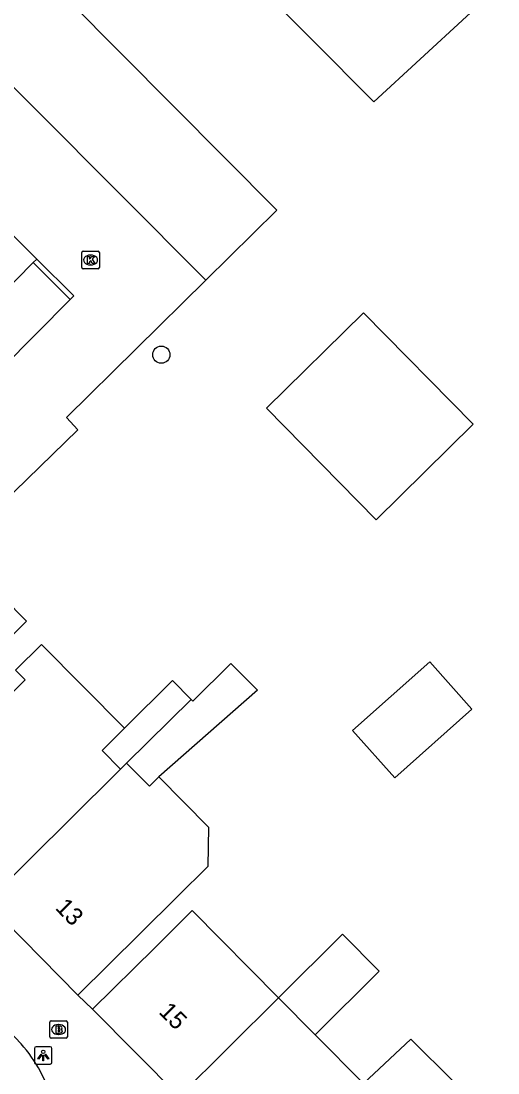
# Model space of a CAD drawing. Extents: x 160107 to 160928, y 382056 to 382918.
# Drawn here: x 160644.8 to 160672.1, y 382664.5 to 382724.6 of the extents above; entities that cross this region are included whole.
import ezdxf

# ---------------------------------------------------------------- set-up
doc = ezdxf.new("R2010")
doc.units = 0
for name, color, linetype in [('IMGEO_Boom', 7, 'Continuous'), ('IMGEO_Brandkraan', 7, 'Continuous'), ('IMGEO_Kolk', 7, 'Continuous'), ('IMGEO_Lichtpunt', 7, 'Continuous'), ('IMGEO_Pand', 7, 'Continuous'), ('IMGEO_Pand_nummerreeks', 7, 'Continuous'), ('IMGEO_Parkeervlak_open', 7, 'Continuous'), ('IMGEO_Rijbaan_lokaal_open', 7, 'Continuous'), ('IMGEO_Voetpad_open', 7, 'Continuous')]:
    doc.layers.add(name, color=color, linetype=linetype)

msp = doc.modelspace()

# ---------------------------------------------------------------- linework, layer by layer
at = {"layer": 'IMGEO_Boom'}
msp.add_circle((160652.813, 382705.565), 0.489, dxfattribs=at)
at = {"layer": 'IMGEO_Brandkraan'}
for p, q in [((160646.512, 382667.483), (160647.364, 382667.483)), ((160646.437, 382666.557), (160646.437, 382667.409)), ((160646.925, 382667.263), (160646.95, 382667.263)), ((160647.438, 382667.409), (160647.438, 382666.557)), ((160647.364, 382666.483), (160646.512, 382666.483)), ((160646.948, 382666.703), (160646.923, 382666.703))]:
    msp.add_line(p, q, dxfattribs=at)
for points in [[(160646.512, 382667.483), (160647.364, 382667.483)], [(160646.437, 382666.557), (160646.437, 382667.409)], [(160646.785, 382667.183), (160646.785, 382666.783), (160646.998, 382666.783)], [(160647.016, 382667.183), (160646.785, 382667.183)], [(160646.964, 382667.102), (160646.91, 382667.102), (160646.91, 382667.026)], [(160646.91, 382667.026), (160646.963, 382667.026)], [(160646.972, 382666.95), (160646.91, 382666.95), (160646.91, 382666.869)], [(160646.91, 382666.869), (160646.972, 382666.869)], [(160647.438, 382667.409), (160647.438, 382666.557)], [(160647.364, 382666.483), (160646.512, 382666.483)]]:
    msp.add_lwpolyline(points, dxfattribs=at)
for centre, radius, start, end in [((160646.514, 382667.407), 0.0765, 91.55205, 178.44795), ((160646.514, 382667.407), 0.0765, 91.55205, 178.44795), ((160647.362, 382667.407), 0.0765, 1.55205, 88.44795), ((160647.362, 382667.407), 0.0765, 1.55205, 88.44795), ((160646.965, 382667.064), 0.0379, 267.82845, 90.93552), ((160646.973, 382666.909), 0.0404, 269.87594, 90.50774), ((160647.02, 382667.038), 0.145, 59.4692, 91.53667), ((160647.045, 382667.085), 0.0922, 285.51372, 58.15012), ((160647.05, 382666.893), 0.105, 301.31148, 78.98903), ((160646.514, 382666.559), 0.0765, 181.55205, 268.44795), ((160646.514, 382666.559), 0.0765, 181.55205, 268.44795), ((160647.004, 382667.034), 0.251, 268.66757, 293.53466), ((160647.362, 382666.559), 0.0765, 271.55205, 358.44795), ((160647.362, 382666.559), 0.0765, 271.55205, 358.44795)]:
    msp.add_arc(centre, radius, start, end, dxfattribs=at)
for centre, major_axis, ratio, start_param, end_param in [((160646.924, 382666.983), (-0.387, 0.002), 0.722429, 4.712389, 7.853982), ((160646.949, 382666.983), (-0.39, 0.002), 0.717154, 1.570796, 4.712389)]:
    msp.add_ellipse(centre, major_axis=major_axis, ratio=ratio, start_param=start_param, end_param=end_param, dxfattribs=at)
at = {"layer": 'IMGEO_Kolk'}
for p, q in [((160648.27, 382710.55), (160648.27, 382711.402)), ((160648.345, 382711.476), (160649.197, 382711.476)), ((160649.271, 382711.402), (160649.271, 382710.55)), ((160648.758, 382711.256), (160648.783, 382711.256)), ((160649.197, 382710.476), (160648.345, 382710.476)), ((160648.781, 382710.696), (160648.756, 382710.696))]:
    msp.add_line(p, q, dxfattribs=at)
for points in [[(160648.27, 382710.55), (160648.27, 382711.402)], [(160648.345, 382711.476), (160649.197, 382711.476)], [(160649.271, 382711.402), (160649.271, 382710.55)], [(160648.591, 382711.176), (160648.714, 382711.176), (160648.714, 382711.025), (160648.844, 382711.176), (160649.008, 382711.176), (160648.862, 382711.025), (160649.015, 382710.776), (160648.863, 382710.776), (160648.778, 382710.94), (160648.714, 382710.873), (160648.714, 382710.776), (160648.591, 382710.776), (160648.591, 382711.176)], [(160649.197, 382710.476), (160648.345, 382710.476)]]:
    msp.add_lwpolyline(points, dxfattribs=at)
for centre, start, end in [((160648.347, 382711.4), 91.55205, 178.44795), ((160648.347, 382711.4), 91.55205, 178.44795), ((160649.195, 382711.4), 1.55205, 88.44795), ((160649.195, 382711.4), 1.55205, 88.44795), ((160648.347, 382710.552), 181.55205, 268.44795), ((160648.347, 382710.552), 181.55205, 268.44795), ((160649.195, 382710.552), 271.55205, 358.44795), ((160649.195, 382710.552), 271.55205, 358.44795)]:
    msp.add_arc(centre, 0.0765, start, end, dxfattribs=at)
for centre, major_axis, ratio, start_param, end_param in [((160648.757, 382710.976), (-0.387, 0.002), 0.722429, 4.712389, 7.853982), ((160648.782, 382710.976), (-0.39, 0.002), 0.717154, 1.570796, 4.712389)]:
    msp.add_ellipse(centre, major_axis=major_axis, ratio=ratio, start_param=start_param, end_param=end_param, dxfattribs=at)
at = {"layer": 'IMGEO_Lichtpunt'}
for p, q in [((160645.56, 382665.908), (160645.56, 382665.101)), ((160645.56, 382665.908), (160645.56, 382665.101)), ((160646.462, 382666.003), (160645.654, 382666.003)), ((160646.462, 382666.003), (160645.654, 382666.003)), ((160646.556, 382665.101), (160646.556, 382665.908)), ((160646.556, 382665.101), (160646.556, 382665.908)), ((160645.654, 382665.007), (160646.462, 382665.007)), ((160645.654, 382665.007), (160646.462, 382665.007))]:
    msp.add_line(p, q, dxfattribs=at)
for points in [[(160645.934, 382665.572), (160645.973, 382665.544), (160645.785, 382665.282), (160645.747, 382665.309), (160645.934, 382665.572)], [(160646.036, 382665.524), (160646.083, 382665.524), (160646.083, 382665.202), (160646.036, 382665.202), (160646.036, 382665.524)], [(160646.146, 382665.544), (160646.184, 382665.571), (160646.371, 382665.309), (160646.332, 382665.281), (160646.146, 382665.544)]]:
    msp.add_lwpolyline(points, dxfattribs=at)
msp.add_circle((160646.059, 382665.706), 0.0994, dxfattribs=at)
for centre, start, end in [((160645.654, 382665.908), 90, 180), ((160645.654, 382665.908), 90, 180), ((160646.462, 382665.908), 0, 90), ((160646.462, 382665.908), 0, 90), ((160645.654, 382665.101), 180, 270), ((160645.654, 382665.101), 180, 270), ((160646.462, 382665.101), 270, 0), ((160646.462, 382665.101), 270, 360)]:
    msp.add_arc(centre, 0.0946, start, end, dxfattribs=at)
at = {"layer": 'IMGEO_Pand'}
for points in [[(160648.64, 382760.93), (160652.026, 382757.251), (160655.856, 382753.091), (160653.553, 382750.971), (160654.452, 382750), (160658.854, 382745.244), (160664.022, 382750), (160667.038, 382752.775), (160669.504, 382755.044), (160674.932, 382750), (160686.175, 382739.553), (160664.965, 382720.029), (160654.372, 382730.683), (160658.261, 382734.263), (160654.674, 382738.16)], [(160641.587, 382706.897), (160645.482, 382710.827)], [(160645.482, 382710.827), (160647.604, 382708.724)], [(160647.604, 382708.724), (160643.71, 382704.795)], [(160665.097, 382696.126), (160658.831, 382702.501), (160664.387, 382707.963), (160670.653, 382701.589), (160665.097, 382696.126)], [(160641.065, 382694.399), (160645.101, 382690.323), (160643.39, 382688.629), (160644.281, 382687.729), (160640.394, 382683.88), (160636.84, 382680.362)], [(160637.538, 382679.564), (160641.091, 382683.083), (160643.229, 382685.208), (160645.02, 382686.982), (160644.476, 382687.532), (160645.955, 382688.998), (160650.699, 382684.208)], [(160654.512, 382685.859), (160654.613, 382685.756), (160656.791, 382687.913), (160658.312, 382686.377), (160652.667, 382681.435)], [(160663.757, 382684.074), (160666.162, 382681.369), (160670.585, 382685.301), (160668.181, 382688.006), (160663.757, 382684.074)], [(160650.699, 382684.208), (160653.449, 382686.932), (160654.512, 382685.859)], [(160650.831, 382682.216), (160654.512, 382685.859)], [(160650.699, 382684.208), (160649.423, 382682.944), (160650.485, 382681.872)], [(160650.485, 382681.872), (160650.831, 382682.216)], [(160652.667, 382681.435), (160652.13, 382680.904), (160650.831, 382682.216)], [(160642.792, 382674.258), (160650.219, 382681.61), (160650.485, 382681.872)], [(160652.667, 382681.435), (160655.511, 382678.56), (160655.473, 382676.301), (160653.743, 382674.589), (160651.6, 382672.468), (160648.047, 382668.949)], [(160648.047, 382668.949), (160642.792, 382674.258)], [(160648.883, 382668.139), (160652.437, 382671.657), (160654.582, 382673.781), (160659.514, 382668.799)], [(160659.514, 382668.799), (160663.174, 382672.437), (160665.279, 382670.319), (160661.615, 382666.677)], [(160653.827, 382663.146), (160659.514, 382668.799)], [(160661.615, 382666.677), (160659.514, 382668.799)], [(160653.827, 382663.146), (160648.883, 382668.139)], [(160661.615, 382666.677), (160664.371, 382663.893)], [(160664.371, 382663.893), (160667.096, 382666.434), (160672.007, 382661.561)]]:
    msp.add_lwpolyline(points, dxfattribs=at)
at = {"layer": 'IMGEO_Parkeervlak_open'}
msp.add_lwpolyline([(160640.63, 382724.603), (160644.541, 382728.802), (160659.43, 382713.82), (160655.365, 382709.82)], dxfattribs=at)
at = {"layer": 'IMGEO_Rijbaan_lokaal_open'}
for points in [[(160655.365, 382709.82), (160640.63, 382724.603)], [(160645.687, 382711.033), (160637.905, 382718.789)], [(160645.482, 382710.827), (160645.687, 382711.033)], [(160645.687, 382711.033), (160647.803, 382708.925), (160647.604, 382708.724)], [(160655.365, 382709.82), (160647.383, 382701.966), (160648.037, 382701.262), (160642.942, 382696.34), (160641.065, 382694.399)], [(160642.575, 382668.477), (160642.677, 382668.375), (160644.789, 382666.163)]]:
    msp.add_lwpolyline(points, dxfattribs=at)
msp.add_arc((160638.93, 382660.859), 7.903, 14.18481, 42.15253, dxfattribs=at)
at = {"layer": 'IMGEO_Voetpad_open'}
msp.add_lwpolyline([(160648.047, 382668.949), (160648.883, 382668.139)], dxfattribs=at)

# ---------------------------------------------------------------- texts
at = {"layer": 'IMGEO_Pand_nummerreeks'}
for s, rotation, p in [('13', 314.71342, (160646.693, 382673.897)), ('15', 314.71332, (160652.618, 382667.949))]:
    msp.add_text(s, height=1, rotation=rotation, dxfattribs=at).set_placement(p)

doc.saveas('drawing.dxf')
